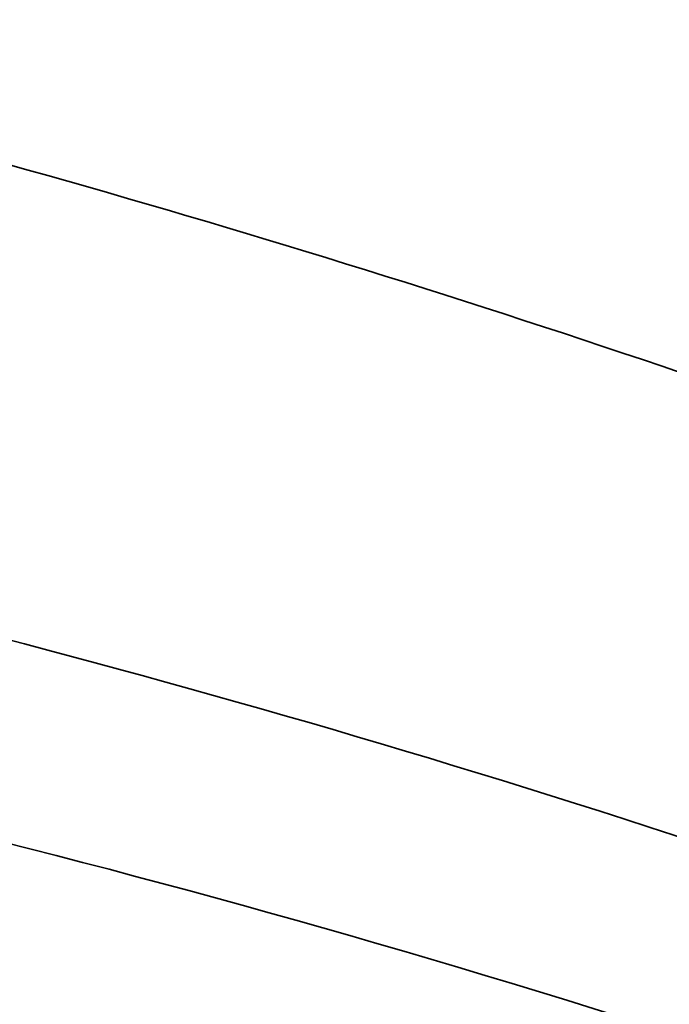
# Model space of a CAD drawing. Header units: millimetres. Extents: x 0 to 2100, y 0 to 1485.
# Tile 461 of 581: x 1765.145 to 1765.776, y 1208.61 to 1209.565. Entities that reach past the tile are written whole.
import ezdxf

# ---------------------------------------------------------------- set-up
doc = ezdxf.new("R2010")
doc.units = ezdxf.units.MM
doc.header["$LTSCALE"] = 5
doc.layers.add('Sichtbar schmal (ISO)', color=7, linetype='Continuous', lineweight=35)

msp = doc.modelspace()

# ---------------------------------------------------------------- linework, layer by layer
at = {"layer": 'Sichtbar schmal (ISO)'}
for points, knots in [([(1768.58902, 1208.62482), (1768.17262, 1208.86544), (1767.75405, 1209.08202), (1767.33717, 1209.2734), (1767.29679, 1209.29194), (1767.25643, 1209.31024), (1767.21607, 1209.32831), (1766.83982, 1209.49677), (1766.46454, 1209.64511), (1766.08666, 1209.77471), (1765.84797, 1209.85658), (1765.60827, 1209.9309), (1765.36823, 1209.99729), (1765.18748, 1210.04729), (1765.00654, 1210.09279), (1764.82571, 1210.13368)], [0, 0, 0, 0, 0.333333, 0.333333, 0.333333, 0.365621, 0.365621, 0.365621, 0.666667, 0.666667, 0.666667, 0.85682, 0.85682, 0.85682, 1, 1, 1, 1]), ([(1768.24826, 1208.09519), (1767.84499, 1208.32825), (1767.02421, 1208.75277), (1765.81201, 1209.23792), (1764.98502, 1209.47319), (1764.57649, 1209.56516)], [0.0000076, 0.0000076, 0.0000076, 0.0000076, 0.3333333, 0.6666667, 1, 1, 1, 1]), ([(1764.59287, 1209.09082), (1764.65852, 1209.07711), (1764.72486, 1209.06263), (1764.79187, 1209.04735), (1765.26095, 1208.9404), (1765.76301, 1208.79412), (1766.29233, 1208.59433), (1766.89727, 1208.366), (1767.53782, 1208.06778), (1768.18864, 1207.69258)], [0, 0, 0, 0, 0.0625, 0.0625, 0.0625, 0.5, 0.5, 0.5, 1, 1, 1, 1]), ([(1764.65225, 1208.87689), (1765.17849, 1208.76847), (1765.73615, 1208.61322), (1766.32775, 1208.39109), (1766.91934, 1208.16897), (1767.54476, 1207.87985), (1768.19805, 1207.50321)], [0, 0, 0, 0, 0.5, 0.5, 0.5, 0.9999869, 0.9999869, 0.9999869, 0.9999869])]:
    msp.add_open_spline(points, degree=3, knots=knots, dxfattribs=at)

doc.saveas('drawing.dxf')
